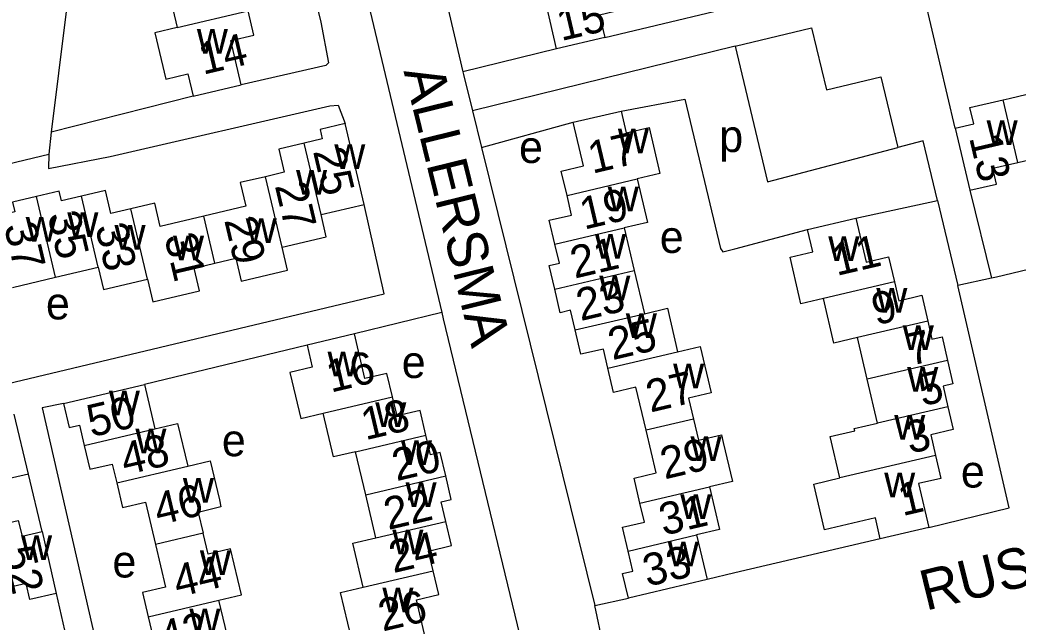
# Model space of a CAD drawing. Extents: x 157646 to 159241, y 379213 to 381217.
# Drawn here: x 159011 to 159135.3, y 380545.1 to 380620.1 of the extents above; entities that cross this region are included whole.
import ezdxf

# ---------------------------------------------------------------- set-up
doc = ezdxf.new("R2010")
doc.units = 0
for name, color, linetype in [('BLT_Basislijn', 7, 'Continuous'), ('BLT_Bebouwing', 7, 'Continuous'), ('BLT_Centroide', 7, 'Continuous'), ('BLT_Huisnummer', 7, 'Continuous'), ('BLT_Huisnummer_ tussenligend', 7, 'Continuous'), ('BLT_Onderverdeling_panden', 7, 'Continuous'), ('BLT_Straatnaam', 7, 'Continuous')]:
    doc.layers.add(name, color=color, linetype=linetype)

msp = doc.modelspace()

# ---------------------------------------------------------------- linework, layer by layer
at = {"layer": 'BLT_Basislijn'}
for p, q in [((159049.58, 380642.43), (159063.51, 380583.63)), ((159127.44, 380606.57), (159123.08, 380625.05)), ((159083.82, 380617.89), (159105.15, 380622.99)), ((159077.81, 380616.48), (159066.13, 380613.61)), ((159100.05, 380616.81), (159067.33, 380608.75)), ((159066.13, 380613.61), (159066.21, 380613.26)), ((159066.21, 380613.26), (159067.33, 380608.75)), ((159032.56, 380610.58), (159014.88, 380606.1)), ((159085.84, 380608.72), (159093.79, 380610.21)), ((159067.33, 380608.75), (159068.47, 380604.17)), ((159068.47, 380604.17), (159079.88, 380607.32)), ((159014.88, 380606.1), (159014.59, 380603.35)), ((159068.47, 380604.17), (159082.58, 380547.15)), ((159129.25, 380598.85), (159131.93, 380587.91)), ((159115.06, 380595.36), (159125.22, 380597.56)), ((159125.22, 380597.56), (159127.78, 380587.01)), ((159131.93, 380587.91), (159127.78, 380587.01)), ((159063.51, 380583.63), (159052.65, 380580.97)), ((159046.76, 380579.58), (159026.5, 380574.65)), ((159012.09, 380563.48), (159010.31, 380570.97)), ((159015.54, 380548.65), (159018.05, 380537.49)), ((159082.58, 380547.15), (159086.76, 380548.06)), ((159083.61, 380542.26), (159082.58, 380547.15))]:
    msp.add_line(p, q, dxfattribs=at)
for points in [[(159053.86, 380666.07), (159054.03, 380665.37), (159066.13, 380613.61)], [(159023.56, 380664.77), (159022.19, 380662.96), (159021.43, 380658.55), (159014.88, 380606.1)], [(159049.58, 380642.43), (159043.73, 380640.87), (159043.54, 380640), (159048.46, 380619.78), (159049.43, 380614.74), (159049.11, 380614.39), (159038.55, 380611.98)], [(159100.05, 380616.81), (159109.53, 380619.1), (159111.4, 380611.34), (159118.16, 380612.98), (159120.29, 380604.18)], [(159100.05, 380616.81), (159104.07, 380599.89), (159120.29, 380604.18)], [(159093.79, 380610.21), (159098.21, 380591.62), (159098.52, 380591.19), (159100, 380591.57), (159109.05, 380593.96)], [(159014.59, 380603.35), (159014.56, 380601.58), (159022.26, 380603.06), (159049.58, 380609.35), (159050.62, 380609.47), (159051.51, 380607.16)], [(159125.22, 380597.56), (159123.45, 380605.02), (159120.29, 380604.18)], [(158973.51, 380593.48), (158973.74, 380593.53), (159014.59, 380603.35)], [(158976.89, 380578.97), (158979.77, 380567.69), (159056.36, 380585.97), (159053.88, 380597.08)], [(159166.48, 380596.15), (159132.57, 380588.05), (159131.93, 380587.91)], [(159124.13, 380556.87), (159134.14, 380559.29), (159127.78, 380587.01)], [(159063.51, 380583.63), (159063.69, 380582.85), (159076.59, 380529.44), (159076.54, 380526.66), (159074.4, 380525.17), (159073.14, 380524.84)], [(159016.44, 380572.28), (159013.8, 380571.77), (159021.46, 380538.27)], [(159012.09, 380563.48), (158986.36, 380557.62)], [(159013.76, 380556.35), (159012.09, 380563.48)], [(159118.1, 380555.46), (159100, 380551.22), (159096.54, 380550.37)]]:
    msp.add_lwpolyline(points, dxfattribs=at)
at = {"layer": 'BLT_Bebouwing'}
for p, q in [((159077.81, 380616.48), (159076.54, 380621.92)), ((159083.82, 380617.89), (159077.81, 380616.48)), ((159032.56, 380610.58), (159038.55, 380611.98)), ((159079.88, 380607.32), (159085.84, 380608.72)), ((159053.88, 380597.08), (159051.51, 380607.16)), ((159127.44, 380606.57), (159129.25, 380598.85)), ((159048.5, 380595.82), (159053.88, 380597.08)), ((159109.05, 380593.96), (159115.06, 380595.36)), ((159086.24, 380594.17), (159087.48, 380588.87)), ((159015.43, 380588.01), (159020.76, 380589.26)), ((159010.1, 380586.76), (159015.43, 380588.01)), ((159087.48, 380588.87), (159088.75, 380583.48)), ((159052.65, 380580.97), (159046.76, 380579.58)), ((159116.46, 380575.33), (159115.26, 380580.51)), ((159117.74, 380569.85), (159116.46, 380575.33)), ((159016.44, 380572.28), (159026.5, 380574.65)), ((159026.5, 380574.65), (159027.8, 380569.13)), ((159054.06, 380560.93), (159052.79, 380566.29)), ((159055.32, 380555.56), (159054.06, 380560.93)), ((159124.13, 380556.87), (159118.1, 380555.46)), ((159013.76, 380556.35), (159015.54, 380548.65)), ((159095.23, 380555.92), (159096.54, 380550.37)), ((159096.54, 380550.37), (159086.76, 380548.06))]:
    msp.add_line(p, q, dxfattribs=at)
for points in [[(159032.28, 380625.11), (159029.36, 380624.42), (159030.6, 380619.12)], [(159085.31, 380623.98), (159085.94, 380621.32), (159083.17, 380620.67), (159083.82, 380617.89)], [(159038.55, 380611.98), (159037.26, 380617.49), (159040.12, 380618.16), (159039.41, 380621.19)], [(159030.6, 380619.12), (159027.82, 380618.47), (159029.17, 380612.69), (159031.92, 380613.34), (159032.56, 380610.58)], [(159127.44, 380606.57), (159129.74, 380607.11), (159129.27, 380609.14), (159133.42, 380610.11)], [(159133.42, 380610.11), (159134.14, 380610.28), (159137.41, 380611.05), (159137.88, 380609.02), (159140.15, 380609.55)], [(159085.84, 380608.72), (159086.47, 380606.01), (159089.32, 380606.68), (159090.67, 380600.94), (159087.83, 380600.27)], [(159051.51, 380607.16), (159048.37, 380606.42), (159048.65, 380605.24), (159046.41, 380604.71)], [(159079.11, 380598.22), (159078.4, 380601.25), (159081.16, 380601.9), (159079.88, 380607.32)], [(159046.41, 380604.71), (159043.24, 380603.96), (159043.92, 380601.09), (159041.59, 380600.54)], [(159135.24, 380602.33), (159138.39, 380603.07), (159138.85, 380601.12), (159141.96, 380601.85)], [(159129.25, 380598.85), (159132.56, 380599.62), (159132.1, 380601.6), (159135.24, 380602.33)], [(159041.59, 380600.54), (159038.44, 380599.8), (159039.14, 380596.86), (159033.91, 380595.64)], [(159087.83, 380600.27), (159089.11, 380594.85), (159086.24, 380594.17)], [(159013.07, 380598.07), (159010.09, 380597.37), (159010.38, 380596.15), (159008.02, 380595.59)], [(159018.68, 380598.12), (159016.18, 380597.54), (159015.9, 380598.74), (159013.07, 380598.07)], [(159024.82, 380596.54), (159022.34, 380595.96), (159021.66, 380598.83), (159018.68, 380598.12)], [(159077.61, 380592.14), (159076.91, 380595.12), (159079.69, 380595.77), (159079.11, 380598.22)], [(159033.91, 380595.64), (159028.48, 380594.36), (159027.8, 380597.24), (159024.82, 380596.54)], [(159043.65, 380591.77), (159049.15, 380593.06), (159048.5, 380595.82)], [(159115.06, 380595.36), (159116.33, 380589.91), (159119.13, 380590.57), (159119.86, 380587.44)], [(159111.04, 380585.38), (159108.23, 380584.72), (159108.01, 380585.64), (159106.88, 380590.51), (159109.7, 380591.17), (159109.05, 380593.96)], [(159035.29, 380589.77), (159037.89, 380590.39), (159038.56, 380587.55), (159044.32, 380588.91), (159043.65, 380591.77)], [(159077.58, 380586.54), (159076.89, 380589.47), (159078.17, 380589.78), (159077.61, 380592.14)], [(159020.76, 380589.26), (159021.41, 380586.49), (159026.89, 380587.78)], [(159026.89, 380587.78), (159027.55, 380584.94), (159033.37, 380586.31), (159032.69, 380589.16), (159035.29, 380589.77)], [(159080.13, 380581.45), (159079.55, 380583.91), (159078.27, 380583.6), (159077.58, 380586.54)], [(159119.86, 380587.44), (159120.41, 380585.1), (159123.26, 380585.77), (159124.01, 380582.55)], [(159115.26, 380580.51), (159112.34, 380579.83), (159111.04, 380585.38)], [(159088.75, 380583.48), (159091.61, 380584.15), (159092.88, 380578.74)], [(159124.01, 380582.55), (159124.54, 380580.29), (159125.79, 380580.58), (159126.48, 380577.67)], [(159057.39, 380573.12), (159056.7, 380576.05), (159053.96, 380575.4), (159052.65, 380580.97)], [(159084.2, 380576.7), (159083.64, 380579.08), (159080.84, 380578.42), (159080.13, 380581.45)], [(159046.76, 380579.58), (159047.4, 380576.83), (159044.61, 380576.17), (159045.76, 380571.31), (159045.97, 380570.43), (159048.76, 380571.09)], [(159092.88, 380578.74), (159095.69, 380579.4), (159097.05, 380573.64), (159094.23, 380572.98), (159094.85, 380570.35)], [(159088.95, 380568.96), (159087.69, 380574.31), (159084.91, 380573.66), (159084.2, 380576.7)], [(159126.48, 380577.67), (159127.15, 380574.76), (159125.92, 380574.47), (159126.52, 380571.9)], [(159061.55, 380568.35), (159060.83, 380571.41), (159057.96, 380570.74), (159057.39, 380573.12)], [(159016.44, 380572.28), (159017.14, 380569.3), (159018.42, 380569.6), (159019.02, 380567.06)], [(159126.52, 380571.9), (159127.18, 380569.06), (159124.38, 380568.4), (159124.98, 380565.8)], [(159052.79, 380566.29), (159050.05, 380565.64), (159048.76, 380571.09)], [(159027.8, 380569.13), (159030.64, 380569.8), (159031.9, 380564.48)], [(159094.85, 380570.35), (159095.47, 380567.72), (159098.33, 380568.39), (159098.55, 380567.46), (159099.69, 380562.59), (159096.84, 380561.92)], [(159113.09, 380563.02), (159111.88, 380568.18), (159114.93, 380568.89), (159114.86, 380569.18), (159117.74, 380569.85)], [(159064.01, 380563.27), (159063.32, 380566.18), (159062.13, 380565.9), (159061.55, 380568.35)], [(159088.18, 380559.88), (159087.45, 380563), (159090.2, 380563.65), (159088.95, 380568.96)], [(159019.02, 380567.06), (159019.72, 380564.1), (159022.51, 380564.76), (159023.07, 380562.4)], [(159124.98, 380565.8), (159125.65, 380562.97), (159122.86, 380562.32), (159124.13, 380556.87)], [(159031.9, 380564.48), (159034.69, 380565.14), (159035.84, 380560.28), (159036.04, 380559.41), (159033.21, 380558.74), (159033.82, 380556.14)], [(159064.04, 380557.62), (159063.46, 380560.06), (159064.7, 380560.35), (159064.01, 380563.27)], [(159118.1, 380555.46), (159117.5, 380558.04), (159114.7, 380557.39), (159111.16, 380556.56), (159109.83, 380562.26), (159113.09, 380563.02)], [(159023.07, 380562.4), (159023.79, 380559.35), (159026.65, 380560.02), (159027.89, 380554.74)], [(159096.84, 380561.92), (159098.1, 380556.6), (159095.23, 380555.92)], [(159086.71, 380553.92), (159086.02, 380556.89), (159088.74, 380557.53), (159088.18, 380559.88)], [(159006.79, 380556.8), (159010.81, 380557.73), (159011.27, 380555.77), (159013.76, 380556.35)], [(159062.45, 380551.47), (159061.87, 380553.92), (159064.75, 380554.6), (159064.04, 380557.62)], [(159035.79, 380547.79), (159038.59, 380548.45), (159037.24, 380554.19), (159034.44, 380553.53), (159033.82, 380556.14)], [(159053.74, 380549.41), (159052.45, 380554.89), (159055.32, 380555.56)], [(159027.89, 380554.74), (159029.15, 380549.42), (159026.25, 380548.74), (159026.96, 380545.71)], [(159086.76, 380548.06), (159086.03, 380551.13), (159087.3, 380551.43), (159086.71, 380553.92)], [(159061.64, 380542.49), (159060.37, 380547.85), (159063.14, 380548.5), (159062.45, 380551.47)], [(159015.54, 380548.65), (159012.26, 380547.89), (159011.8, 380549.88), (159008.57, 380549.13)], [(159055.68, 380541.08), (159055.07, 380543.7), (159052.28, 380543.04), (159050.93, 380548.75), (159053.74, 380549.41)], [(159034.25, 380541.61), (159037.09, 380542.28), (159035.79, 380547.79)], [(159026.96, 380545.71), (159027.54, 380543.26), (159024.81, 380542.61), (159025.53, 380539.56)]]:
    msp.add_lwpolyline(points, dxfattribs=at)
at = {"layer": 'BLT_Onderverdeling_panden'}
for p, q in [((159030.6, 380619.12), (159039.41, 380621.19)), ((159135.24, 380602.33), (159133.42, 380610.11)), ((159048.5, 380595.82), (159046.41, 380604.71)), ((159043.65, 380591.77), (159041.59, 380600.54)), ((159079.11, 380598.22), (159087.83, 380600.27)), ((159015.43, 380588.01), (159013.07, 380598.07)), ((159020.76, 380589.26), (159018.68, 380598.12)), ((159026.89, 380587.78), (159024.82, 380596.54)), ((159035.29, 380589.77), (159033.91, 380595.64)), ((159077.61, 380592.14), (159086.24, 380594.17)), ((159077.58, 380586.54), (159087.48, 380588.87)), ((159119.86, 380587.44), (159111.04, 380585.38)), ((159080.13, 380581.45), (159088.75, 380583.48)), ((159124.01, 380582.55), (159115.26, 380580.51)), ((159084.2, 380576.7), (159092.88, 380578.74)), ((159126.48, 380577.67), (159116.46, 380575.33)), ((159048.76, 380571.09), (159057.39, 380573.12)), ((159126.52, 380571.9), (159117.74, 380569.85)), ((159019.02, 380567.06), (159027.8, 380569.13)), ((159094.85, 380570.35), (159088.95, 380568.96)), ((159052.79, 380566.29), (159061.55, 380568.35)), ((159124.98, 380565.8), (159113.09, 380563.02)), ((159023.07, 380562.4), (159031.9, 380564.48)), ((159054.06, 380560.93), (159064.01, 380563.27)), ((159088.18, 380559.88), (159096.84, 380561.92)), ((159055.32, 380555.56), (159064.04, 380557.62)), ((159033.82, 380556.14), (159027.89, 380554.74)), ((159086.71, 380553.92), (159095.23, 380555.92)), ((159053.74, 380549.41), (159062.45, 380551.47)), ((159026.96, 380545.71), (159035.79, 380547.79))]:
    msp.add_line(p, q, dxfattribs=at)

# ---------------------------------------------------------------- texts
at = {"layer": 'BLT_Centroide'}
for s, p in [('w', (159033.03, 380615.88)), ('w', (159085.44, 380603.47)), ('p', (159098.06, 380603.61)), ('w', (159131.34, 380604.48)), ('e', (159073.14, 380602.25)), ('w', (159050.14, 380601.52)), ('w', (159045.38, 380598.31)), ('w', (159084.18, 380596.22)), ('w', (159011.73, 380592.44)), ('w', (159016.91, 380593.03)), ('w', (159039.12, 380592.28)), ('w', (159022.78, 380591.44)), ('e', (159090.66, 380591.05)), ('w', (159030.06, 380590.12)), ('w', (159082.59, 380590.34)), ('w', (159111.64, 380590.03)), ('w', (159083.13, 380585.16)), ('w', (159117.61, 380583.62)), ('e', (159014.25, 380582.77)), ('w', (159086.43, 380580.44)), ('w', (159120.9, 380578.94)), ('w', (159049.3, 380575.69)), ('e', (159058.54, 380575.47)), ('w', (159092.32, 380574.19)), ('w', (159121.45, 380573.75)), ('w', (159022.08, 380570.84)), ('w', (159055.24, 380569.38)), ('w', (159119.84, 380567.81)), ('w', (159025.38, 380566.09)), ('e', (159036.15, 380565.73)), ('w', (159094.48, 380565.12)), ('w', (159058.44, 380564.62)), ('e', (159128.14, 380561.83)), ('w', (159031.3, 380559.94)), ('w', (159118.59, 380560.62)), ('w', (159059.01, 380559.41)), ('w', (159093.21, 380557.91)), ('w', (159011.15, 380552.81)), ('w', (159057.37, 380553.5)), ('w', (159091.66, 380552)), ('e', (159022.53, 380550.63)), ('w', (159033.41, 380550.94)), ('w', (159056.13, 380546.28)), ('w', (159032.1, 380543.69))]:
    msp.add_text(s, height=4, dxfattribs=at).set_placement(p)
at = {"layer": 'BLT_Huisnummer'}
for s, rotation, p in [('15', 13.184, (159078.38, 380617.42)), ('14', 13.1767, (159033.8, 380613.23)), ('17', 13.2594, (159082.26, 380600.9)), ('13', 283.2007, (159129.15, 380605.42)), ('25', 283.2509, (159047.48, 380603.72)), ('29', 283.2509, (159036.43, 380595.13)), ('37', 283.2509, (159009.01, 380594.41)), ('33', 283.2509, (159020.36, 380594.3)), ('21', 13.2563, (159080.06, 380587.84)), ('11', 13.1321, (159112.67, 380588.17)), ('25', 13.2563, (159084.76, 380577.68)), ('16', 13.2654, (159049.71, 380573.64)), ('5', 13.1528, (159123.35, 380571.94)), ('50', 13.2666, (159019.89, 380568.08)), ('29', 13.2563, (159091.26, 380562.83)), ('20', 13.2654, (159057.88, 380562.61)), ('46', 13.2666, (159028.24, 380557.12)), ('1', 13.1403, (159120.87, 380558.26)), ('24', 13.2654, (159057.49, 380551.16)), ('52', 283.0479, (159008.83, 380554.1)), ('33', 13.2563, (159089.09, 380549.47)), ('42', 13.2666, (159028.88, 380541.18))]:
    msp.add_text(s, height=4, rotation=rotation, dxfattribs=at).set_placement(p)
at = {"layer": 'BLT_Huisnummer_ tussenligend'}
for s, rotation, p in [('27', 283.2509, (159042.73, 380599.43)), ('19', 13.2594, (159081.24, 380593.93)), ('35', 283.2509, (159014.43, 380595.79)), ('31', 283.2509, (159028.97, 380593.06)), ('23', 13.2563, (159080.8, 380582.55)), ('9', 13.1528, (159117.57, 380582.02)), ('7', 13.1528, (159121.86, 380576.98)), ('27', 13.2563, (159089.48, 380571.16)), ('18', 13.2654, (159054.02, 380567.71)), ('3', 13.1403, (159121.77, 380566.02)), ('48', 13.2666, (159024.1, 380563.35)), ('22', 13.2654, (159056.85, 380556.53)), ('31', 13.2563, (159091.11, 380555.82)), ('44', 13.2666, (159030.64, 380548.15)), ('26', 13.2654, (159056.16, 380543.89))]:
    msp.add_text(s, height=4, rotation=rotation, dxfattribs=at).set_placement(p)
at = {"layer": 'BLT_Straatnaam'}
for s, rotation, p in [('ALLERSMA', 283.821, (159058.75, 380613.7)), ('RUSTHOVEN', 13.8399, (159123.77, 380546.47))]:
    msp.add_text(s, height=5, rotation=rotation, dxfattribs=at).set_placement(p)

doc.saveas('drawing.dxf')
